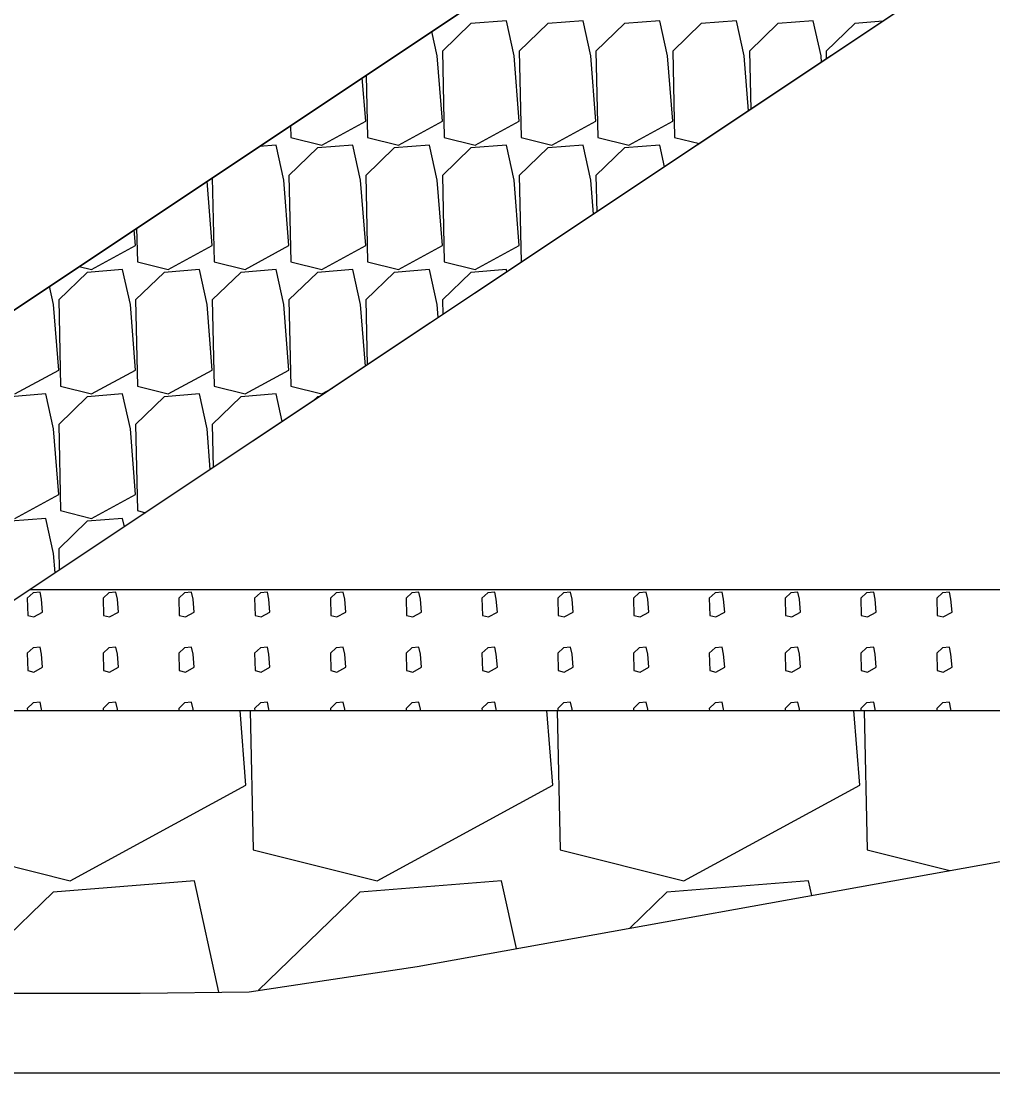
# Model space of a CAD drawing. Extents: x -26 to 4903, y -1010 to 9587.
# Drawn here: x 86.72 to 94.76, y 3500 to 3508.71 of the extents above; entities that cross this region are included whole.
import ezdxf

# ---------------------------------------------------------------- set-up
doc = ezdxf.new("R2010")
doc.units = 0
for name, color, linetype in [('Default', 7, 'Continuous'), ('Exist Cross Section Cell', 7, 'Continuous'), ('Exist XS Ground Line', 7, 'Continuous'), ('Prop CMT Slope Grass', 7, 'Continuous'), ('Prop XS Class II Rip Rap Ditch Liner', 7, 'Continuous'), ('Prop XS Earthwork Shape', 7, 'Continuous')]:
    doc.layers.add(name, color=color, linetype=linetype)

msp = doc.modelspace()

# ---------------------------------------------------------------- linework, layer by layer
at = {"layer": 'Default'}
msp.add_line((106.5, 3519.5409), (78.18, 3500.6609), dxfattribs=at)
at = {"layer": 'Exist Cross Section Cell'}
msp.add_line((0, 3500), (150, 3500), dxfattribs=at)
at = {"layer": 'Exist XS Ground Line'}
for p, q in [((89.9963, 3500.8818), (96.5291, 3502.0576)), ((88.6059, 3500.6724), (89.9963, 3500.8818)), ((76.8146, 3500.661), (87.705, 3500.6602)), ((87.705, 3500.6602), (88.6059, 3500.6724))]:
    msp.add_line(p, q, dxfattribs=at)
at = {"layer": 'Prop CMT Slope Grass'}
for p, q in [((110.0005, 3519.4709), (86.7942, 3504)), ((86.7942, 3504), (102.8036, 3504))]:
    msp.add_line(p, q, dxfattribs=at)
at = {"layer": 'Prop XS Class II Rip Rap Ditch Liner'}
for p, q in [((78.18, 3500.6609), (106.5, 3519.5409)), ((90.4416, 3508.6852), (90.2057, 3508.4567)), ((90.7344, 3508.7083), (90.4416, 3508.6852)), ((90.798, 3508.4186), (90.7344, 3508.7083)), ((91.0765, 3508.6852), (90.8406, 3508.4567)), ((91.3694, 3508.7083), (91.0765, 3508.6852)), ((91.4329, 3508.4186), (91.3694, 3508.7083)), ((91.7115, 3508.6852), (91.4755, 3508.4567)), ((92.0043, 3508.7083), (91.7115, 3508.6852)), ((92.0678, 3508.4186), (92.0043, 3508.7083)), ((92.3464, 3508.6852), (92.1105, 3508.4567)), ((92.6393, 3508.7083), (92.3464, 3508.6852)), ((92.7028, 3508.4186), (92.6393, 3508.7083)), ((92.9813, 3508.6852), (92.7454, 3508.4567)), ((93.2742, 3508.7083), (92.9813, 3508.6852)), ((93.3377, 3508.4186), (93.2742, 3508.7083)), ((93.6163, 3508.6852), (93.3803, 3508.4567)), ((93.8496, 3508.7036), (93.6163, 3508.6852)), ((90.163, 3508.4186), (90.1188, 3508.6201)), ((90.2057, 3507.8765), (90.163, 3508.4186)), ((90.2057, 3508.4567), (90.221, 3507.7432)), ((90.8406, 3507.8765), (90.798, 3508.4186)), ((90.8406, 3508.4567), (90.856, 3507.7432)), ((91.4755, 3507.8765), (91.4329, 3508.4186)), ((91.4755, 3508.4567), (91.4909, 3507.7432)), ((92.1105, 3507.8765), (92.0678, 3508.4186)), ((92.1105, 3508.4567), (92.1258, 3507.7432)), ((92.7386, 3507.9629), (92.7028, 3508.4186)), ((92.7454, 3508.4567), (92.7558, 3507.9744)), ((93.3419, 3508.3651), (93.3377, 3508.4186)), ((93.3803, 3508.4567), (93.3817, 3508.3917)), ((89.5707, 3507.8765), (89.5425, 3508.2359)), ((89.575, 3508.2576), (89.5861, 3507.7432)), ((88.9491, 3507.8403), (88.9512, 3507.7432)), ((89.207, 3507.6787), (89.5707, 3507.8765)), ((89.8419, 3507.6787), (90.2057, 3507.8765)), ((90.4769, 3507.6787), (90.8406, 3507.8765)), ((91.1118, 3507.6787), (91.4755, 3507.8765)), ((91.7467, 3507.6787), (92.1105, 3507.8765)), ((88.9512, 3507.7432), (89.207, 3507.6787)), ((89.5861, 3507.7432), (89.8419, 3507.6787)), ((90.221, 3507.7432), (90.4769, 3507.6787)), ((90.856, 3507.7432), (91.1118, 3507.6787)), ((91.4909, 3507.7432), (91.7467, 3507.6787)), ((92.1258, 3507.7432), (92.3313, 3507.6914)), ((88.8296, 3507.6787), (88.6902, 3507.6677)), ((88.8932, 3507.389), (88.8296, 3507.6787)), ((89.1717, 3507.6556), (88.9358, 3507.4271)), ((89.4646, 3507.6787), (89.1717, 3507.6556)), ((89.5281, 3507.389), (89.4646, 3507.6787)), ((89.8067, 3507.6556), (89.5707, 3507.4271)), ((90.0995, 3507.6787), (89.8067, 3507.6556)), ((90.163, 3507.389), (90.0995, 3507.6787)), ((90.4416, 3507.6556), (90.2057, 3507.4271)), ((90.7344, 3507.6787), (90.4416, 3507.6556)), ((90.798, 3507.389), (90.7344, 3507.6787)), ((91.0765, 3507.6556), (90.8406, 3507.4271)), ((91.3694, 3507.6787), (91.0765, 3507.6556)), ((91.4329, 3507.389), (91.3694, 3507.6787)), ((91.7115, 3507.6556), (91.4755, 3507.4271)), ((92.0043, 3507.6787), (91.7115, 3507.6556)), ((92.0436, 3507.4996), (92.0043, 3507.6787)), ((88.3009, 3506.8469), (88.2589, 3507.3802)), ((88.3013, 3507.4084), (88.3162, 3506.7136)), ((88.9358, 3506.8469), (88.8932, 3507.389)), ((88.9358, 3507.4271), (88.9512, 3506.7136)), ((89.5707, 3506.8469), (89.5281, 3507.389)), ((89.5707, 3507.4271), (89.5861, 3506.7136)), ((90.2057, 3506.8469), (90.163, 3507.389)), ((90.2057, 3507.4271), (90.221, 3506.7136)), ((90.8406, 3506.8469), (90.798, 3507.389)), ((90.8406, 3507.4271), (90.856, 3506.7136)), ((91.4551, 3507.1072), (91.4329, 3507.389)), ((91.4755, 3507.4271), (91.482, 3507.1252)), ((87.6659, 3506.8469), (87.6556, 3506.978)), ((87.6753, 3506.9911), (87.6813, 3506.7136)), ((87.3022, 3506.649), (87.6659, 3506.8469)), ((87.9371, 3506.649), (88.3009, 3506.8469)), ((88.5721, 3506.649), (88.9358, 3506.8469)), ((89.207, 3506.649), (89.5707, 3506.8469)), ((89.8419, 3506.649), (90.2057, 3506.8469)), ((90.4769, 3506.649), (90.8406, 3506.8469)), ((87.2006, 3506.6747), (87.3022, 3506.649)), ((87.6813, 3506.7136), (87.9371, 3506.649)), ((88.3162, 3506.7136), (88.5721, 3506.649)), ((88.9512, 3506.7136), (89.207, 3506.649)), ((89.5861, 3506.7136), (89.8419, 3506.649)), ((90.221, 3506.7136), (90.4769, 3506.649)), ((90.856, 3506.7136), (90.8622, 3506.712)), ((87.2669, 3506.626), (87.031, 3506.3974)), ((87.5598, 3506.649), (87.2669, 3506.626)), ((87.6233, 3506.3594), (87.5598, 3506.649)), ((87.9019, 3506.626), (87.6659, 3506.3974)), ((88.1947, 3506.649), (87.9019, 3506.626)), ((88.2582, 3506.3594), (88.1947, 3506.649)), ((88.5368, 3506.626), (88.3009, 3506.3974)), ((88.8296, 3506.649), (88.5368, 3506.626)), ((88.8932, 3506.3594), (88.8296, 3506.649)), ((89.1717, 3506.626), (88.9358, 3506.3974)), ((89.4646, 3506.649), (89.1717, 3506.626)), ((89.5281, 3506.3594), (89.4646, 3506.649)), ((89.8067, 3506.626), (89.5707, 3506.3974)), ((90.0995, 3506.649), (89.8067, 3506.626)), ((90.163, 3506.3594), (90.0995, 3506.649)), ((90.4416, 3506.626), (90.2057, 3506.3974)), ((90.7344, 3506.649), (90.4416, 3506.626)), ((90.7387, 3506.6297), (90.7344, 3506.649)), ((86.9884, 3506.3594), (86.9551, 3506.511)), ((87.031, 3505.8173), (86.9884, 3506.3594)), ((87.031, 3506.3974), (87.0463, 3505.684)), ((87.6659, 3505.8173), (87.6233, 3506.3594)), ((87.6659, 3506.3974), (87.6813, 3505.684)), ((88.3009, 3505.8173), (88.2582, 3506.3594)), ((88.3009, 3506.3974), (88.3162, 3505.684)), ((88.9358, 3505.8173), (88.8932, 3506.3594)), ((88.9358, 3506.3974), (88.9512, 3505.684)), ((89.5682, 3505.8493), (89.5281, 3506.3594)), ((89.5707, 3506.3974), (89.5823, 3505.8587)), ((90.1715, 3506.2515), (90.163, 3506.3594)), ((90.2057, 3506.3974), (90.2083, 3506.276)), ((86.6673, 3505.6194), (87.031, 3505.8173)), ((87.3022, 3505.6194), (87.6659, 3505.8173)), ((87.9371, 3505.6194), (88.3009, 3505.8173)), ((88.5721, 3505.6194), (88.9358, 3505.8173)), ((86.9248, 3505.6194), (86.632, 3505.5964)), ((86.9884, 3505.3298), (86.9248, 3505.6194)), ((87.0463, 3505.684), (87.3022, 3505.6194)), ((87.5598, 3505.6194), (87.2669, 3505.5964)), ((87.6233, 3505.3298), (87.5598, 3505.6194)), ((87.6813, 3505.684), (87.9371, 3505.6194)), ((88.1947, 3505.6194), (87.9019, 3505.5964)), ((88.2582, 3505.3298), (88.1947, 3505.6194)), ((88.3162, 3505.684), (88.5721, 3505.6194)), ((88.8296, 3505.6194), (88.5368, 3505.5964)), ((88.8799, 3505.3904), (88.8296, 3505.6194)), ((88.9512, 3505.684), (89.207, 3505.6194)), ((89.207, 3505.6194), (89.2959, 3505.6678)), ((87.2669, 3505.5964), (87.031, 3505.3678)), ((87.9019, 3505.5964), (87.6659, 3505.3678)), ((88.5368, 3505.5964), (88.3009, 3505.3678)), ((89.1717, 3505.5964), (89.134, 3505.5599)), ((89.1911, 3505.5979), (89.1717, 3505.5964)), ((87.031, 3505.3678), (87.0463, 3504.6543)), ((87.6659, 3505.3678), (87.6813, 3504.6543)), ((88.3009, 3505.3678), (88.3086, 3505.0096)), ((87.031, 3504.7877), (86.9884, 3505.3298)), ((87.6659, 3504.7877), (87.6233, 3505.3298)), ((88.2847, 3504.9936), (88.2582, 3505.3298)), ((86.6673, 3504.5898), (87.031, 3504.7877)), ((87.3022, 3504.5898), (87.6659, 3504.7877)), ((86.9248, 3504.5898), (86.632, 3504.5668)), ((86.9884, 3504.3002), (86.9248, 3504.5898)), ((87.0463, 3504.6543), (87.3022, 3504.5898)), ((87.5598, 3504.5898), (87.2669, 3504.5668)), ((87.575, 3504.5205), (87.5598, 3504.5898)), ((87.6813, 3504.6543), (87.7498, 3504.6371)), ((87.2669, 3504.5668), (87.031, 3504.3382)), ((87.031, 3504.3382), (87.0348, 3504.1604)), ((87.0011, 3504.1379), (86.9884, 3504.3002)), ((86.7942, 3504), (85.2942, 3503)), ((86.818, 3503.975), (86.7708, 3503.9293)), ((86.7942, 3504), (102.8036, 3504)), ((86.8766, 3503.9796), (86.818, 3503.975)), ((86.8893, 3503.9217), (86.8766, 3503.9796)), ((87.445, 3503.975), (87.3978, 3503.9293)), ((87.5036, 3503.9796), (87.445, 3503.975)), ((87.5163, 3503.9217), (87.5036, 3503.9796)), ((88.072, 3503.975), (88.0248, 3503.9293)), ((88.1306, 3503.9796), (88.072, 3503.975)), ((88.1433, 3503.9217), (88.1306, 3503.9796)), ((88.699, 3503.975), (88.6518, 3503.9293)), ((88.7576, 3503.9796), (88.699, 3503.975)), ((88.7703, 3503.9217), (88.7576, 3503.9796)), ((89.326, 3503.975), (89.2788, 3503.9293)), ((89.3846, 3503.9796), (89.326, 3503.975)), ((89.3973, 3503.9217), (89.3846, 3503.9796)), ((89.953, 3503.975), (89.9058, 3503.9293)), ((90.0115, 3503.9796), (89.953, 3503.975)), ((90.0242, 3503.9217), (90.0115, 3503.9796)), ((90.58, 3503.975), (90.5328, 3503.9293)), ((90.6385, 3503.9796), (90.58, 3503.975)), ((90.6512, 3503.9217), (90.6385, 3503.9796)), ((91.2069, 3503.975), (91.1598, 3503.9293)), ((91.2655, 3503.9796), (91.2069, 3503.975)), ((91.2782, 3503.9217), (91.2655, 3503.9796)), ((91.8339, 3503.975), (91.7867, 3503.9293)), ((91.8925, 3503.9796), (91.8339, 3503.975)), ((91.9052, 3503.9217), (91.8925, 3503.9796)), ((92.4609, 3503.975), (92.4137, 3503.9293)), ((92.5195, 3503.9796), (92.4609, 3503.975)), ((92.5322, 3503.9217), (92.5195, 3503.9796)), ((93.0879, 3503.975), (93.0407, 3503.9293)), ((93.1465, 3503.9796), (93.0879, 3503.975)), ((93.1592, 3503.9217), (93.1465, 3503.9796)), ((93.7149, 3503.975), (93.6677, 3503.9293)), ((93.7735, 3503.9796), (93.7149, 3503.975)), ((93.7862, 3503.9217), (93.7735, 3503.9796)), ((94.3419, 3503.975), (94.2947, 3503.9293)), ((94.4004, 3503.9796), (94.3419, 3503.975)), ((94.4132, 3503.9217), (94.4004, 3503.9796)), ((86.7708, 3503.9293), (86.7739, 3503.7866)), ((86.8978, 3503.8133), (86.8893, 3503.9217)), ((87.3978, 3503.9293), (87.4009, 3503.7866)), ((87.5248, 3503.8133), (87.5163, 3503.9217)), ((88.0248, 3503.9293), (88.0279, 3503.7866)), ((88.1518, 3503.8133), (88.1433, 3503.9217)), ((88.6518, 3503.9293), (88.6549, 3503.7866)), ((88.7788, 3503.8133), (88.7703, 3503.9217)), ((89.2788, 3503.9293), (89.2819, 3503.7866)), ((89.4058, 3503.8133), (89.3973, 3503.9217)), ((89.9058, 3503.9293), (89.9089, 3503.7866)), ((90.0328, 3503.8133), (90.0242, 3503.9217)), ((90.5328, 3503.9293), (90.5358, 3503.7866)), ((90.6598, 3503.8133), (90.6512, 3503.9217)), ((91.1598, 3503.9293), (91.1628, 3503.7866)), ((91.2867, 3503.8133), (91.2782, 3503.9217)), ((91.7867, 3503.9293), (91.7898, 3503.7866)), ((91.9137, 3503.8133), (91.9052, 3503.9217)), ((92.4137, 3503.9293), (92.4168, 3503.7866)), ((92.5407, 3503.8133), (92.5322, 3503.9217)), ((93.0407, 3503.9293), (93.0438, 3503.7866)), ((93.1677, 3503.8133), (93.1592, 3503.9217)), ((93.6677, 3503.9293), (93.6708, 3503.7866)), ((93.7947, 3503.8133), (93.7862, 3503.9217)), ((94.2947, 3503.9293), (94.2978, 3503.7866)), ((94.4217, 3503.8133), (94.4132, 3503.9217)), ((86.8251, 3503.7737), (86.8978, 3503.8133)), ((87.4521, 3503.7737), (87.5248, 3503.8133)), ((88.0791, 3503.7737), (88.1518, 3503.8133)), ((88.706, 3503.7737), (88.7788, 3503.8133)), ((89.333, 3503.7737), (89.4058, 3503.8133)), ((89.96, 3503.7737), (90.0328, 3503.8133)), ((90.587, 3503.7737), (90.6598, 3503.8133)), ((91.214, 3503.7737), (91.2867, 3503.8133)), ((91.841, 3503.7737), (91.9137, 3503.8133)), ((92.468, 3503.7737), (92.5407, 3503.8133)), ((93.095, 3503.7737), (93.1677, 3503.8133)), ((93.7219, 3503.7737), (93.7947, 3503.8133)), ((94.3489, 3503.7737), (94.4217, 3503.8133)), ((86.7739, 3503.7866), (86.8251, 3503.7737)), ((87.4009, 3503.7866), (87.4521, 3503.7737)), ((88.0279, 3503.7866), (88.0791, 3503.7737)), ((88.6549, 3503.7866), (88.706, 3503.7737)), ((89.2819, 3503.7866), (89.333, 3503.7737)), ((89.9089, 3503.7866), (89.96, 3503.7737)), ((90.5358, 3503.7866), (90.587, 3503.7737)), ((91.1628, 3503.7866), (91.214, 3503.7737)), ((91.7898, 3503.7866), (91.841, 3503.7737)), ((92.4168, 3503.7866), (92.468, 3503.7737)), ((93.0438, 3503.7866), (93.095, 3503.7737)), ((93.6708, 3503.7866), (93.7219, 3503.7737)), ((94.2978, 3503.7866), (94.3489, 3503.7737)), ((86.818, 3503.5191), (86.7708, 3503.4734)), ((86.7708, 3503.4734), (86.7739, 3503.3307)), ((86.8766, 3503.5237), (86.818, 3503.5191)), ((86.8893, 3503.4658), (86.8766, 3503.5237)), ((86.8978, 3503.3574), (86.8893, 3503.4658)), ((87.445, 3503.5191), (87.3978, 3503.4734)), ((87.3978, 3503.4734), (87.4009, 3503.3307)), ((87.5036, 3503.5237), (87.445, 3503.5191)), ((87.5163, 3503.4658), (87.5036, 3503.5237)), ((87.5248, 3503.3574), (87.5163, 3503.4658)), ((88.072, 3503.5191), (88.0248, 3503.4734)), ((88.0248, 3503.4734), (88.0279, 3503.3307)), ((88.1306, 3503.5237), (88.072, 3503.5191)), ((88.1433, 3503.4658), (88.1306, 3503.5237)), ((88.1518, 3503.3574), (88.1433, 3503.4658)), ((88.699, 3503.5191), (88.6518, 3503.4734)), ((88.6518, 3503.4734), (88.6549, 3503.3307)), ((88.7576, 3503.5237), (88.699, 3503.5191)), ((88.7703, 3503.4658), (88.7576, 3503.5237)), ((88.7788, 3503.3574), (88.7703, 3503.4658)), ((89.326, 3503.5191), (89.2788, 3503.4734)), ((89.2788, 3503.4734), (89.2819, 3503.3307)), ((89.3846, 3503.5237), (89.326, 3503.5191)), ((89.3973, 3503.4658), (89.3846, 3503.5237)), ((89.4058, 3503.3574), (89.3973, 3503.4658)), ((89.953, 3503.5191), (89.9058, 3503.4734)), ((89.9058, 3503.4734), (89.9089, 3503.3307)), ((90.0115, 3503.5237), (89.953, 3503.5191)), ((90.0242, 3503.4658), (90.0115, 3503.5237)), ((90.0328, 3503.3574), (90.0242, 3503.4658)), ((90.58, 3503.5191), (90.5328, 3503.4734)), ((90.5328, 3503.4734), (90.5358, 3503.3307)), ((90.6385, 3503.5237), (90.58, 3503.5191)), ((90.6512, 3503.4658), (90.6385, 3503.5237)), ((90.6598, 3503.3574), (90.6512, 3503.4658)), ((91.2069, 3503.5191), (91.1598, 3503.4734)), ((91.1598, 3503.4734), (91.1628, 3503.3307)), ((91.2655, 3503.5237), (91.2069, 3503.5191)), ((91.2782, 3503.4658), (91.2655, 3503.5237)), ((91.2867, 3503.3574), (91.2782, 3503.4658)), ((91.8339, 3503.5191), (91.7867, 3503.4734)), ((91.7867, 3503.4734), (91.7898, 3503.3307)), ((91.8925, 3503.5237), (91.8339, 3503.5191)), ((91.9052, 3503.4658), (91.8925, 3503.5237)), ((91.9137, 3503.3574), (91.9052, 3503.4658)), ((92.4609, 3503.5191), (92.4137, 3503.4734)), ((92.4137, 3503.4734), (92.4168, 3503.3307)), ((92.5195, 3503.5237), (92.4609, 3503.5191)), ((92.5322, 3503.4658), (92.5195, 3503.5237)), ((92.5407, 3503.3574), (92.5322, 3503.4658)), ((93.0879, 3503.5191), (93.0407, 3503.4734)), ((93.0407, 3503.4734), (93.0438, 3503.3307)), ((93.1465, 3503.5237), (93.0879, 3503.5191)), ((93.1592, 3503.4658), (93.1465, 3503.5237)), ((93.1677, 3503.3574), (93.1592, 3503.4658)), ((93.7149, 3503.5191), (93.6677, 3503.4734)), ((93.6677, 3503.4734), (93.6708, 3503.3307)), ((93.7735, 3503.5237), (93.7149, 3503.5191)), ((93.7862, 3503.4658), (93.7735, 3503.5237)), ((93.7947, 3503.3574), (93.7862, 3503.4658)), ((94.3419, 3503.5191), (94.2947, 3503.4734)), ((94.2947, 3503.4734), (94.2978, 3503.3307)), ((94.4004, 3503.5237), (94.3419, 3503.5191)), ((94.4132, 3503.4658), (94.4004, 3503.5237)), ((94.4217, 3503.3574), (94.4132, 3503.4658)), ((86.8251, 3503.3178), (86.8978, 3503.3574)), ((87.4521, 3503.3178), (87.5248, 3503.3574)), ((88.0791, 3503.3178), (88.1518, 3503.3574)), ((88.706, 3503.3178), (88.7788, 3503.3574)), ((89.333, 3503.3178), (89.4058, 3503.3574)), ((89.96, 3503.3178), (90.0328, 3503.3574)), ((90.587, 3503.3178), (90.6598, 3503.3574)), ((91.214, 3503.3178), (91.2867, 3503.3574)), ((91.841, 3503.3178), (91.9137, 3503.3574)), ((92.468, 3503.3178), (92.5407, 3503.3574)), ((93.095, 3503.3178), (93.1677, 3503.3574)), ((93.7219, 3503.3178), (93.7947, 3503.3574)), ((94.3489, 3503.3178), (94.4217, 3503.3574)), ((86.7739, 3503.3307), (86.8251, 3503.3178)), ((87.4009, 3503.3307), (87.4521, 3503.3178)), ((88.0279, 3503.3307), (88.0791, 3503.3178)), ((88.6549, 3503.3307), (88.706, 3503.3178)), ((89.2819, 3503.3307), (89.333, 3503.3178)), ((89.9089, 3503.3307), (89.96, 3503.3178)), ((90.5358, 3503.3307), (90.587, 3503.3178)), ((91.1628, 3503.3307), (91.214, 3503.3178)), ((91.7898, 3503.3307), (91.841, 3503.3178)), ((92.4168, 3503.3307), (92.468, 3503.3178)), ((93.0438, 3503.3307), (93.095, 3503.3178)), ((93.6708, 3503.3307), (93.7219, 3503.3178)), ((94.2978, 3503.3307), (94.3489, 3503.3178)), ((86.818, 3503.0632), (86.7708, 3503.0175)), ((86.7708, 3503.0175), (86.7712, 3503)), ((86.8766, 3503.0678), (86.818, 3503.0632)), ((86.8893, 3503.0099), (86.8766, 3503.0678)), ((86.8901, 3503), (86.8893, 3503.0099)), ((87.445, 3503.0632), (87.3978, 3503.0175)), ((87.3978, 3503.0175), (87.3982, 3503)), ((87.5036, 3503.0678), (87.445, 3503.0632)), ((87.5163, 3503.0099), (87.5036, 3503.0678)), ((87.5171, 3503), (87.5163, 3503.0099)), ((88.072, 3503.0632), (88.0248, 3503.0175)), ((88.0248, 3503.0175), (88.0252, 3503)), ((88.1306, 3503.0678), (88.072, 3503.0632)), ((88.1433, 3503.0099), (88.1306, 3503.0678)), ((88.1441, 3503), (88.1433, 3503.0099)), ((88.699, 3503.0632), (88.6518, 3503.0175)), ((88.6518, 3503.0175), (88.6522, 3503)), ((88.7576, 3503.0678), (88.699, 3503.0632)), ((88.7703, 3503.0099), (88.7576, 3503.0678)), ((88.771, 3503), (88.7703, 3503.0099)), ((89.326, 3503.0632), (89.2788, 3503.0175)), ((89.2788, 3503.0175), (89.2792, 3503)), ((89.3846, 3503.0678), (89.326, 3503.0632)), ((89.3973, 3503.0099), (89.3846, 3503.0678)), ((89.398, 3503), (89.3973, 3503.0099)), ((89.953, 3503.0632), (89.9058, 3503.0175)), ((89.9058, 3503.0175), (89.9062, 3503)), ((90.0115, 3503.0678), (89.953, 3503.0632)), ((90.0242, 3503.0099), (90.0115, 3503.0678)), ((90.025, 3503), (90.0242, 3503.0099)), ((90.58, 3503.0632), (90.5328, 3503.0175)), ((90.5328, 3503.0175), (90.5331, 3503)), ((90.6385, 3503.0678), (90.58, 3503.0632)), ((90.6512, 3503.0099), (90.6385, 3503.0678)), ((90.652, 3503), (90.6512, 3503.0099)), ((91.2069, 3503.0632), (91.1598, 3503.0175)), ((91.1598, 3503.0175), (91.1601, 3503)), ((91.2655, 3503.0678), (91.2069, 3503.0632)), ((91.2782, 3503.0099), (91.2655, 3503.0678)), ((91.279, 3503), (91.2782, 3503.0099)), ((91.8339, 3503.0632), (91.7867, 3503.0175)), ((91.7867, 3503.0175), (91.7871, 3503)), ((91.8925, 3503.0678), (91.8339, 3503.0632)), ((91.9052, 3503.0099), (91.8925, 3503.0678)), ((91.906, 3503), (91.9052, 3503.0099)), ((92.4609, 3503.0632), (92.4137, 3503.0175)), ((92.4137, 3503.0175), (92.4141, 3503)), ((92.5195, 3503.0678), (92.4609, 3503.0632)), ((92.5322, 3503.0099), (92.5195, 3503.0678)), ((92.533, 3503), (92.5322, 3503.0099)), ((93.0879, 3503.0632), (93.0407, 3503.0175)), ((93.0407, 3503.0175), (93.0411, 3503)), ((93.1465, 3503.0678), (93.0879, 3503.0632)), ((93.1592, 3503.0099), (93.1465, 3503.0678)), ((93.16, 3503), (93.1592, 3503.0099)), ((93.7149, 3503.0632), (93.6677, 3503.0175)), ((93.6677, 3503.0175), (93.6681, 3503)), ((93.7735, 3503.0678), (93.7149, 3503.0632)), ((93.7862, 3503.0099), (93.7735, 3503.0678)), ((93.7869, 3503), (93.7862, 3503.0099)), ((94.3419, 3503.0632), (94.2947, 3503.0175)), ((94.2947, 3503.0175), (94.2951, 3503)), ((94.4004, 3503.0678), (94.3419, 3503.0632)), ((94.4132, 3503.0099), (94.4004, 3503.0678)), ((94.4139, 3503), (94.4132, 3503.0099)), ((81.6887, 3503), (99.5694, 3503)), ((88.5795, 3502.3805), (88.5308, 3503)), ((88.6161, 3503), (88.6409, 3501.8471)), ((91.1192, 3502.3805), (91.0705, 3503)), ((91.1559, 3503), (91.1807, 3501.8471)), ((93.659, 3502.3805), (93.6103, 3503)), ((93.6956, 3503), (93.7204, 3501.8471)), ((87.1246, 3501.589), (88.5795, 3502.3805)), ((89.6643, 3501.589), (91.1192, 3502.3805)), ((92.2041, 3501.589), (93.659, 3502.3805)), ((86.1012, 3501.8471), (87.1246, 3501.589)), ((88.6409, 3501.8471), (89.6643, 3501.589)), ((91.1807, 3501.8471), (92.2041, 3501.589)), ((93.7204, 3501.8471), (94.403, 3501.6749)), ((88.1549, 3501.589), (86.9835, 3501.4969)), ((88.3566, 3500.6691), (88.1549, 3501.589)), ((90.6946, 3501.589), (89.5232, 3501.4969)), ((90.8173, 3501.0296), (90.6946, 3501.589)), ((93.2344, 3501.589), (92.063, 3501.4969)), ((93.2606, 3501.4693), (93.2344, 3501.589)), ((86.9835, 3501.4969), (86.12, 3500.6603)), ((89.5232, 3501.4969), (88.6845, 3500.6843)), ((92.063, 3501.4969), (91.7548, 3501.1983))]:
    msp.add_line(p, q, dxfattribs=at)
at = {"layer": 'Prop XS Earthwork Shape'}
msp.add_lwpolyline([(102.8036, 3504), (105.7473, 3504.8893), (108.6639, 3505.8504), (114.1389, 3508.8428), (114.7037, 3509.2112), (115.9594, 3510.1656), (118.0943, 3511.5079), (123.8588, 3515.4291), (124.8336, 3515.8656), (127.7852, 3517.0535), (132.1781, 3517.7911), (133.5143, 3518.0187), (128, 3517.8809), (124.6649, 3517.7975), (123.2567, 3519.2058), (110.0005, 3519.4709), (86.7942, 3504)], close=True, dxfattribs=at)

doc.saveas('drawing.dxf')
